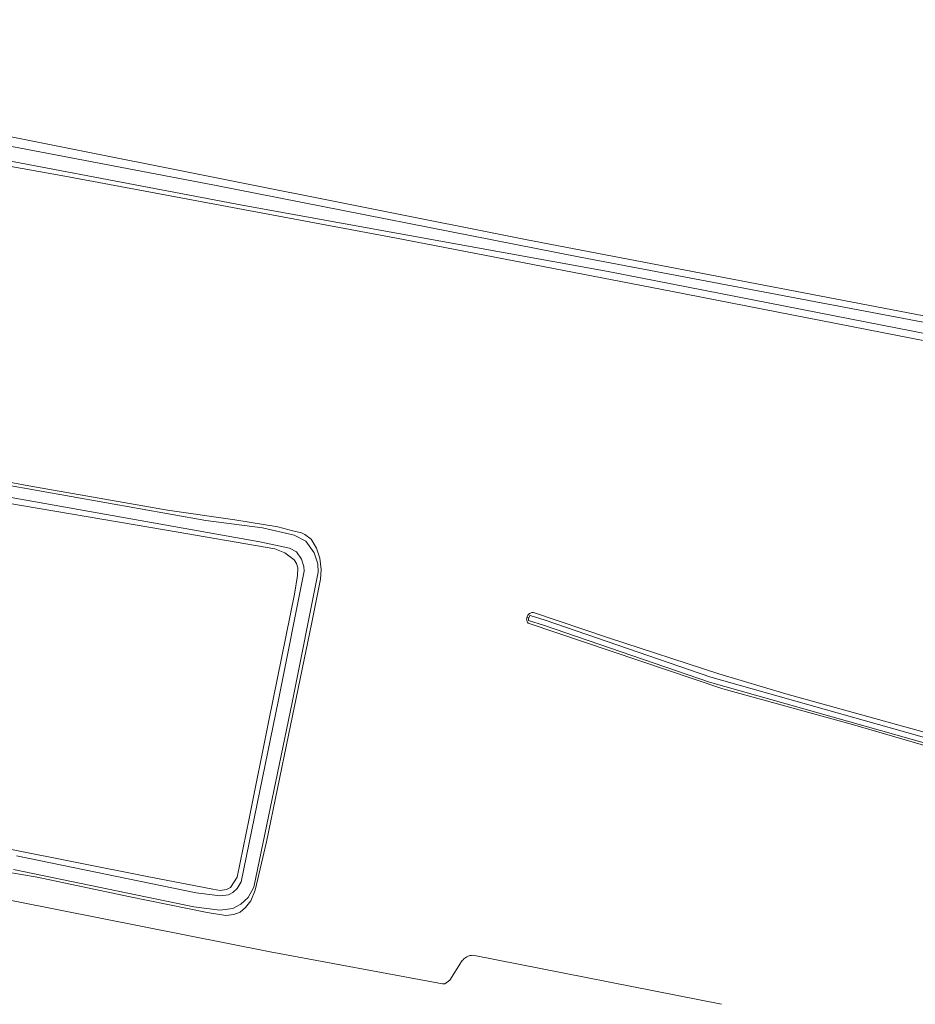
# Model space of a CAD drawing. Header units: metres. Extents: x 152610 to 160096, y 456114 to 462495.
# Tile 328 of 656: x 157784 to 157918, y 459645 to 459793. Entities that reach past the tile are written whole.
import ezdxf

# ---------------------------------------------------------------- set-up
doc = ezdxf.new("R2010")
doc.units = ezdxf.units.M
doc.header["$LTSCALE"] = 0.5
for name, color, linetype, lineweight in [('B-PV-GR-BOS_LOOF-GV', 251, 'CONTINUOUS', 13), ('B-PV-GR-GRAS-GV', 251, 'CONTINUOUS', 13), ('B-PV-OG-TERREIN_OEVER-GV', 251, 'CONTINUOUS', 18), ('B-PV-OG-WATER_SLOOT-GV', 251, 'CONTINUOUS', 18)]:
    doc.layers.add(name, color=color, linetype=linetype, lineweight=lineweight)

msp = doc.modelspace()

# ---------------------------------------------------------------- linework, layer by layer
at = {"layer": 'B-PV-GR-BOS_LOOF-GV', "flags": 128}
for points in [[(157938.179, 459740.947), (157881.694, 459752.007), (157840.606, 459759.931), (157791.428, 459769.158), (157766.105, 459773.687)], [(157775.873, 459724.636), (157785.511, 459722.854), (157806.293, 459719.198), (157816.384, 459717.77), (157822.797, 459716.699), (157825.076, 459716.121), (157826.373, 459715.781), (157826.865, 459715.575), (157827.815, 459714.847), (157828.595, 459713.523), (157829.132, 459711.987), (157829.285, 459710.308), (157829.191, 459708.872), (157827.91, 459702.388), (157824.434, 459685.492), (157821.126, 459669.507), (157819.431, 459662.285), (157818.778, 459660.67), (157817.946, 459659.648), (157817.181, 459658.978), (157816.204, 459658.62), (157815.015, 459658.471), (157812.247, 459658.905), (157800.434, 459661.3), (157786.762, 459664.206), (157772.604, 459666.618)], [(157957.126, 459673.051), (157908.932, 459687.069), (157889.519, 459692.433), (157860.308, 459702.29), (157860.238, 459702.394), (157860.181, 459702.505), (157860.139, 459702.623), (157860.112, 459702.745), (157860.101, 459702.87), (157860.106, 459702.995), (157860.127, 459703.118), (157860.129, 459703.125), (157860.163, 459703.238), (157860.214, 459703.352), (157860.28, 459703.459), (157860.359, 459703.556), (157860.449, 459703.642), (157860.55, 459703.717), (157860.659, 459703.778), (157860.775, 459703.824), (157860.896, 459703.856), (157861.021, 459703.871), (157861.136, 459703.871), (157872.348, 459700.059), (157888.926, 459694.673), (157898.923, 459691.704), (157922.912, 459685.062)], [(157720.173, 459673.16), (157821.661, 459653.018), (157847.515, 459648.212), (157847.826, 459648.214), (157848.598, 459648.782), (157850.204, 459651.328), (157850.246, 459651.41), (157850.339, 459651.566), (157850.446, 459651.714), (157850.565, 459651.852), (157850.696, 459651.979), (157850.837, 459652.094), (157850.988, 459652.196), (157851.147, 459652.285), (157851.313, 459652.36), (157851.486, 459652.419), (157851.662, 459652.464), (157851.842, 459652.492), (157852.024, 459652.505), (157852.277, 459652.48), (157889.279, 459645.167)]]:
    msp.add_lwpolyline(points, dxfattribs=at)
at = {"layer": 'B-PV-GR-GRAS-GV', "flags": 128}
msp.add_lwpolyline([(157778.036, 459795.821), (157773.566, 459791.085), (157768.625, 459786.613), (157762.869, 459781.91), (157760.088, 459779.674), (157766.595, 459778.36), (157789.82, 459773.71), (157859.915, 459759.763), (157936.311, 459745.13)], dxfattribs=at)
at = {"layer": 'B-PV-OG-TERREIN_OEVER-GV', "flags": 128}
for points in [[(157936.311, 459745.13), (157859.915, 459759.763), (157789.82, 459773.71), (157766.595, 459778.36)], [(157766.687, 459776.78), (157813.342, 459767.872), (157868.107, 459757.119), (157932.691, 459744.845)], [(157766.105, 459773.687), (157791.428, 459769.158), (157840.606, 459759.931), (157881.694, 459752.007), (157938.179, 459740.947)], [(157920.504, 459745.52), (157872.308, 459754.938), (157817.491, 459764.868), (157767.99, 459774.26)], [(157772.604, 459666.618), (157786.762, 459664.206), (157800.434, 459661.3), (157812.247, 459658.905), (157815.015, 459658.471), (157816.204, 459658.62), (157817.181, 459658.978), (157817.946, 459659.648), (157818.778, 459660.67), (157819.431, 459662.285), (157821.126, 459669.507), (157824.434, 459685.492), (157827.91, 459702.388), (157829.191, 459708.872), (157829.285, 459710.308), (157829.132, 459711.987), (157828.595, 459713.523), (157827.815, 459714.847), (157826.865, 459715.575), (157826.373, 459715.781), (157825.076, 459716.121), (157822.797, 459716.699), (157816.384, 459717.77), (157806.293, 459719.198), (157785.511, 459722.854), (157775.873, 459724.636)], [(157781.771, 459723.028), (157812.022, 459717.639), (157820.53, 459716.529), (157825.265, 459715.477), (157827.006, 459714.566), (157828.263, 459712.822), (157828.811, 459711.168), (157828.882, 459709.888), (157824.983, 459690.365), (157819.195, 459662.738), (157818.374, 459661.164), (157817.291, 459660.18), (157816.05, 459659.514), (157814.137, 459659.287), (157810.225, 459659.794), (157783.222, 459665.345)], [(157783.634, 459667.405), (157810.572, 459661.866), (157814.148, 459661.403), (157815.407, 459661.553), (157816.07, 459661.908), (157816.731, 459662.509), (157817.319, 459663.494), (157822.924, 459690.782), (157826.77, 459710.038), (157826.729, 459710.773), (157826.371, 459711.856), (157825.592, 459712.935), (157824.538, 459713.488), (157820.117, 459714.47), (157781.473, 459721.355)], [(157779.647, 459720.71), (157806.106, 459716.187), (157822.367, 459713.405), (157823.876, 459712.822), (157825.249, 459711.747), (157825.603, 459711.19), (157825.818, 459710.562), (157825.757, 459709.406), (157825.288, 459706.603), (157821.477, 459687.709), (157818.51, 459672.987), (157816.721, 459664.224), (157815.718, 459662.676), (157815.126, 459662.357), (157814.182, 459662.21), (157813.095, 459662.411), (157803.246, 459664.296), (157782.635, 459668.409)], [(157922.912, 459685.062), (157898.923, 459691.704), (157888.926, 459694.673), (157872.348, 459700.059), (157861.136, 459703.871), (157861.021, 459703.871), (157860.896, 459703.856), (157860.775, 459703.824), (157860.659, 459703.778), (157860.55, 459703.717), (157860.449, 459703.642), (157860.359, 459703.556), (157860.28, 459703.459), (157860.214, 459703.352), (157860.163, 459703.238), (157860.129, 459703.125), (157860.412, 459703.053), (157860.456, 459703.175), (157860.514, 459703.289), (157860.586, 459703.396), (157860.616, 459703.433), (157862.888, 459702.713), (157887.718, 459694.192), (157934.047, 459681.112)], [(157933.828, 459680.343), (157887.48, 459693.428), (157862.637, 459701.953), (157860.375, 459702.671), (157860.371, 459702.8), (157860.384, 459702.928), (157860.412, 459703.053), (157860.129, 459703.125), (157860.127, 459703.118), (157860.106, 459702.995), (157860.101, 459702.87), (157860.112, 459702.745), (157860.139, 459702.623), (157860.181, 459702.505), (157860.238, 459702.394), (157860.308, 459702.29), (157889.519, 459692.433), (157908.932, 459687.069), (157957.126, 459673.051)]]:
    msp.add_lwpolyline(points, dxfattribs=at)
at = {"layer": 'B-PV-OG-WATER_SLOOT-GV', "flags": 128}
for points in [[(157932.691, 459744.845), (157868.107, 459757.119), (157813.342, 459767.872), (157766.687, 459776.78)], [(157767.99, 459774.26), (157817.491, 459764.868), (157872.308, 459754.938), (157920.504, 459745.52)], [(157783.222, 459665.345), (157810.225, 459659.794), (157814.137, 459659.287), (157816.05, 459659.514), (157817.291, 459660.18), (157818.374, 459661.164), (157819.195, 459662.738), (157824.983, 459690.365), (157828.882, 459709.888), (157828.811, 459711.168), (157828.263, 459712.822), (157827.006, 459714.566), (157825.265, 459715.477), (157820.53, 459716.529), (157812.022, 459717.639), (157781.771, 459723.028)], [(157781.473, 459721.355), (157820.117, 459714.47), (157824.538, 459713.488), (157825.592, 459712.935), (157826.371, 459711.856), (157826.729, 459710.773), (157826.77, 459710.038), (157822.924, 459690.782), (157817.319, 459663.494), (157816.731, 459662.509), (157816.07, 459661.908), (157815.407, 459661.553), (157814.148, 459661.403), (157810.572, 459661.866), (157783.634, 459667.405)], [(157934.047, 459681.112), (157887.718, 459694.192), (157862.888, 459702.713), (157860.616, 459703.433), (157860.586, 459703.396), (157860.514, 459703.289), (157860.456, 459703.175), (157860.412, 459703.053), (157860.384, 459702.928), (157860.371, 459702.8), (157860.375, 459702.671), (157862.637, 459701.953), (157887.48, 459693.428), (157933.828, 459680.343)]]:
    msp.add_lwpolyline(points, dxfattribs=at)

doc.saveas('drawing.dxf')
